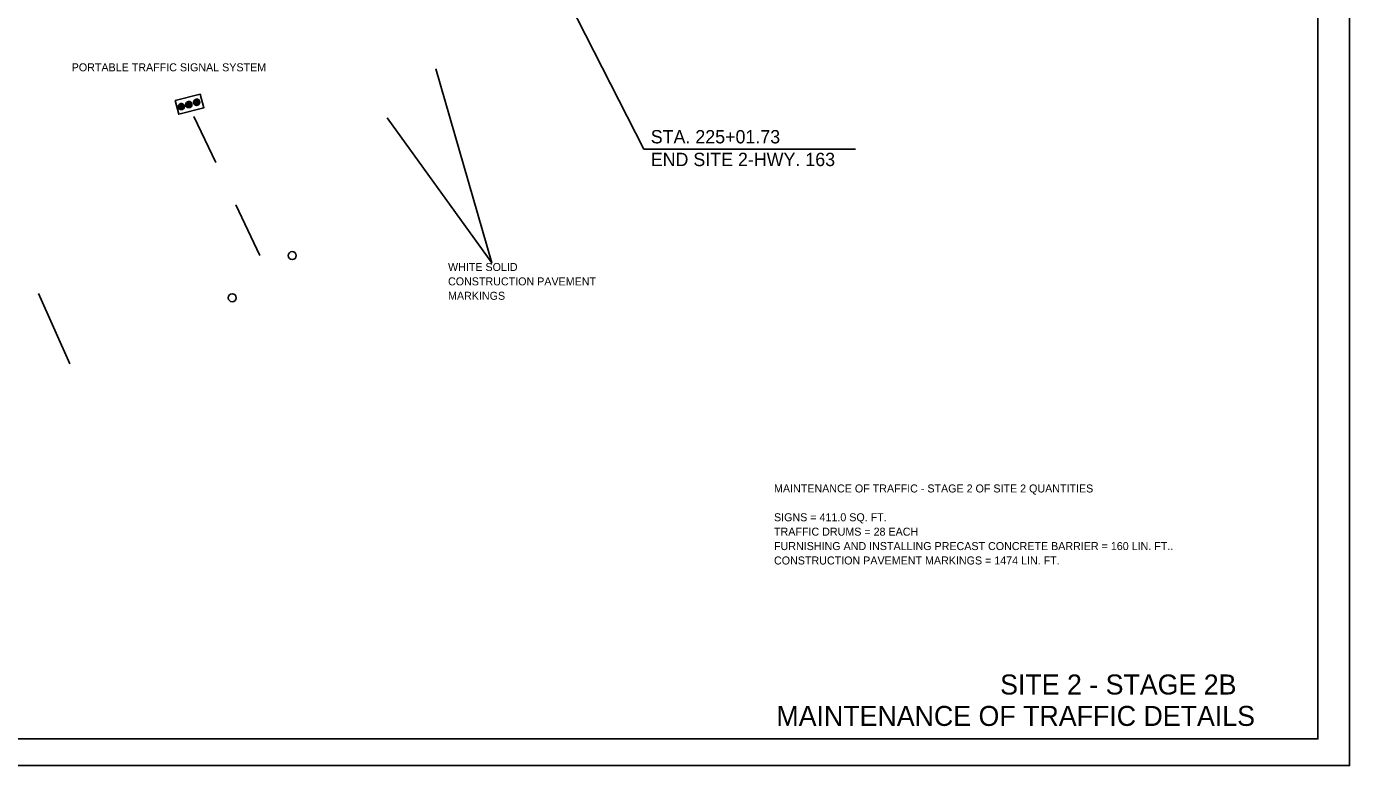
# Model space of a CAD drawing. Extents: x 1678017 to 1687792, y 404433 to 413488.
# Drawn here: x 1682425 to 1683417, y 407746 to 408300 of the extents above; entities that cross this region are included whole.
import ezdxf

# ---------------------------------------------------------------- set-up
doc = ezdxf.new("R2010")
doc.units = 0
for name, color, linetype in [('Default', 7, 'Continuous'), ('S_BUILDING', 7, 'Continuous'), ('S_GRAVEL_ROAD', 7, 'Continuous'), ('S_MSC_PT_SYM', 7, 'Continuous'), ('S_STREAM', 7, 'Continuous')]:
    doc.layers.add(name, color=color, linetype=linetype)

# ---------------------------------------------------------------- blocks, each defined once
blk = doc.blocks.new('DOT')
at = {"layer": 'S_GRAVEL_ROAD'}
blk.add_circle((-0.4, -0.3), 3.75, dxfattribs=at)
blk = doc.blocks.new('SYDRUM_P')
at = {"layer": 'S_GRAVEL_ROAD'}
blk.add_blockref('DOT', (0.4, 0.5), dxfattribs=at)

msp = doc.modelspace()

# ---------------------------------------------------------------- linework, layer by layer
at = {"layer": 'Default'}
for p, q in [((1682538.55, 408239.87), (1682542.09, 408237.8)), ((1682538.55, 408239.76), (1682541.99, 408237.74)), ((1682538.56, 408239.99), (1682542.18, 408237.86)), ((1682538.56, 408239.64), (1682541.88, 408237.69)), ((1682538.57, 408239.51), (1682541.76, 408237.64)), ((1682538.59, 408240.2), (1682542.36, 408237.99)), ((1682538.59, 408239.38), (1682541.64, 408237.59)), ((1682538.61, 408240.31), (1682542.44, 408238.06)), ((1682538.62, 408239.25), (1682541.51, 408237.55)), ((1682538.64, 408240.41), (1682542.52, 408238.13)), ((1682538.67, 408240.51), (1682542.59, 408238.21)), ((1682538.7, 408240.61), (1682542.66, 408238.29)), ((1682538.74, 408240.7), (1682542.72, 408238.37)), ((1682538.78, 408240.8), (1682542.78, 408238.45)), ((1682538.83, 408240.89), (1682542.84, 408238.53)), ((1682538.88, 408240.98), (1682542.89, 408238.62)), ((1682538.93, 408241.06), (1682542.94, 408238.71)), ((1682538.99, 408241.15), (1682542.99, 408238.8)), ((1682539.05, 408241.23), (1682543.03, 408238.89)), ((1682539.11, 408241.31), (1682543.07, 408238.99)), ((1682539.18, 408241.38), (1682543.1, 408239.08)), ((1682539.25, 408241.46), (1682543.13, 408239.18)), ((1682539.33, 408241.53), (1682543.15, 408239.29)), ((1682539.41, 408241.6), (1682543.18, 408239.39)), ((1682539.5, 408241.67), (1682543.19, 408239.5)), ((1682539.59, 408241.73), (1682543.2, 408239.61)), ((1682539.69, 408241.79), (1682543.21, 408239.72)), ((1682539.79, 408241.85), (1682543.21, 408239.84)), ((1682539.9, 408241.9), (1682543.2, 408239.96)), ((1682540.01, 408241.95), (1682543.19, 408240.09)), ((1682540.13, 408242), (1682543.17, 408240.22)), ((1682540.27, 408242.04), (1682543.14, 408240.35)), ((1682540.41, 408242.07), (1682543.1, 408240.49)), ((1682540.56, 408242.1), (1682543.05, 408240.64)), ((1682540.73, 408242.12), (1682542.98, 408240.8)), ((1682540.93, 408242.12), (1682542.89, 408240.97)), ((1682541.15, 408242.1), (1682542.77, 408241.16)), ((1682541.44, 408242.05), (1682542.58, 408241.38)), ((1682544.25, 408241.29), (1682547.73, 408239.25)), ((1682544.25, 408241.17), (1682547.62, 408239.19)), ((1682544.26, 408241.52), (1682547.92, 408239.37)), ((1682544.26, 408241.41), (1682547.83, 408239.31)), ((1682544.26, 408241.05), (1682547.51, 408239.14)), ((1682544.28, 408241.63), (1682548.01, 408239.44)), ((1682544.28, 408240.92), (1682547.4, 408239.09)), ((1682544.3, 408241.73), (1682548.09, 408239.51)), ((1682544.3, 408240.79), (1682547.27, 408239.05)), ((1682544.32, 408241.84), (1682548.17, 408239.58)), ((1682544.34, 408240.66), (1682547.13, 408239.01)), ((1682544.35, 408241.94), (1682548.25, 408239.65)), ((1682544.38, 408242.04), (1682548.32, 408239.73)), ((1682544.38, 408240.51), (1682546.99, 408238.98)), ((1682544.42, 408242.13), (1682548.39, 408239.8)), ((1682544.44, 408240.36), (1682546.82, 408238.96)), ((1682544.46, 408242.23), (1682548.45, 408239.88)), ((1682544.5, 408242.32), (1682548.51, 408239.97)), ((1682544.52, 408240.2), (1682546.64, 408238.95)), ((1682544.55, 408242.41), (1682548.56, 408240.05)), ((1682544.6, 408242.5), (1682548.61, 408240.14)), ((1682544.62, 408240.02), (1682546.44, 408238.95)), ((1682544.65, 408242.58), (1682548.66, 408240.23)), ((1682544.71, 408242.66), (1682548.7, 408240.32)), ((1682544.77, 408242.75), (1682548.74, 408240.42)), ((1682544.77, 408239.82), (1682546.19, 408238.98)), ((1682544.84, 408242.82), (1682548.78, 408240.51)), ((1682544.91, 408242.9), (1682548.81, 408240.61)), ((1682544.99, 408242.97), (1682548.84, 408240.71)), ((1682545.01, 408239.55), (1682545.84, 408239.07)), ((1682545.07, 408243.04), (1682548.86, 408240.82)), ((1682545.15, 408243.11), (1682548.88, 408240.92)), ((1682545.24, 408243.18), (1682548.9, 408241.03)), ((1682545.33, 408243.24), (1682548.91, 408241.14)), ((1682545.43, 408243.3), (1682548.91, 408241.26)), ((1682545.53, 408243.36), (1682548.91, 408241.38)), ((1682545.65, 408243.41), (1682548.9, 408241.5)), ((1682545.76, 408243.46), (1682548.88, 408241.63)), ((1682545.89, 408243.5), (1682548.86, 408241.76)), ((1682546.03, 408243.54), (1682548.83, 408241.89)), ((1682546.17, 408243.57), (1682548.78, 408242.04)), ((1682546.33, 408243.59), (1682548.72, 408242.19)), ((1682546.51, 408243.6), (1682548.64, 408242.35)), ((1682546.72, 408243.6), (1682548.54, 408242.53)), ((1682546.97, 408243.57), (1682548.4, 408242.73)), ((1682547.32, 408243.48), (1682548.15, 408242.99)), ((1682550.07, 408243.14), (1682553.64, 408241.04)), ((1682550.07, 408243.03), (1682553.54, 408240.98)), ((1682550.07, 408242.91), (1682553.44, 408240.93)), ((1682550.08, 408243.25), (1682553.74, 408241.11)), ((1682550.08, 408242.78), (1682553.33, 408240.88)), ((1682550.09, 408243.36), (1682553.82, 408241.17)), ((1682550.09, 408242.66), (1682553.21, 408240.83)), ((1682550.11, 408243.47), (1682553.91, 408241.24)), ((1682550.12, 408242.53), (1682553.08, 408240.78)), ((1682550.13, 408243.57), (1682553.99, 408241.31)), ((1682550.15, 408242.39), (1682552.95, 408240.75)), ((1682550.16, 408243.67), (1682554.06, 408241.38)), ((1682550.19, 408243.77), (1682554.13, 408241.46)), ((1682550.19, 408242.25), (1682552.8, 408240.72)), ((1682550.23, 408243.87), (1682554.2, 408241.54)), ((1682550.25, 408242.09), (1682552.64, 408240.69)), ((1682550.27, 408243.96), (1682554.26, 408241.62)), ((1682550.31, 408244.05), (1682554.32, 408241.7)), ((1682550.33, 408241.93), (1682552.46, 408240.68)), ((1682550.36, 408244.14), (1682554.38, 408241.79)), ((1682550.41, 408244.23), (1682554.43, 408241.87)), ((1682550.43, 408241.75), (1682552.25, 408240.68)), ((1682550.47, 408244.32), (1682554.47, 408241.96)), ((1682550.53, 408244.4), (1682554.52, 408242.06)), ((1682550.58, 408241.55), (1682552, 408240.71)), ((1682550.59, 408244.48), (1682554.56, 408242.15)), ((1682550.65, 408244.56), (1682554.59, 408242.25)), ((1682550.73, 408244.63), (1682554.63, 408242.34)), ((1682550.8, 408244.71), (1682554.65, 408242.45)), ((1682550.83, 408241.29), (1682551.65, 408240.8)), ((1682550.88, 408244.78), (1682554.68, 408242.55)), ((1682550.96, 408244.85), (1682554.7, 408242.66)), ((1682551.05, 408244.91), (1682554.71, 408242.76)), ((1682551.14, 408244.97), (1682554.72, 408242.88)), ((1682551.24, 408245.03), (1682554.72, 408242.99)), ((1682551.35, 408245.09), (1682554.72, 408243.11)), ((1682551.46, 408245.14), (1682554.71, 408243.23)), ((1682551.58, 408245.19), (1682554.7, 408243.36)), ((1682551.7, 408245.23), (1682554.67, 408243.49)), ((1682551.84, 408245.27), (1682554.64, 408243.63)), ((1682551.99, 408245.3), (1682554.59, 408243.77)), ((1682552.15, 408245.32), (1682554.54, 408243.92)), ((1682552.33, 408245.34), (1682554.46, 408244.09)), ((1682552.53, 408245.33), (1682554.36, 408244.26)), ((1682552.78, 408245.31), (1682554.21, 408244.47)), ((1682553.13, 408245.22), (1682553.96, 408244.73)), ((1682538.66, 408239.11), (1682541.37, 408237.52)), ((1682538.71, 408238.96), (1682541.22, 408237.49)), ((1682538.77, 408238.81), (1682541.05, 408237.47)), ((1682538.86, 408238.64), (1682540.86, 408237.46)), ((1682538.98, 408238.45), (1682540.64, 408237.48)), ((1682539.16, 408238.23), (1682540.36, 408237.52)), ((1682539.57, 408237.87), (1682539.84, 408237.71)), ((1682550.38, 408232.44), (1682566.7, 408197.91)), ((1682887.63, 408207.71), (1683046.44, 408207.71)), ((1682581.74, 408166.07), (1682599.69, 408128.07)), ((1682457.24, 408046.87), (1682433.93, 408099.69))]:
    msp.add_line(p, q, dxfattribs=at)
for points in [[(1682887.63, 408207.71), (1682787.92, 408403.58), (1682835.6, 408363.11), (1682805.82, 408368.23)], [(1682695.19, 408231.39), (1682773.66, 408122.49), (1682731.67, 408268.14)]]:
    msp.add_lwpolyline(points, dxfattribs=at)
msp.add_lwpolyline([(1682555.18, 408249.11), (1682557.83, 408238.93), (1682539.04, 408234.04), (1682536.39, 408244.22)], close=True, dxfattribs=at)
for centre in [(1682540.88, 408239.79), (1682546.58, 408241.28), (1682552.39, 408243.01)]:
    msp.add_circle(centre, 2.33, dxfattribs=at)
at = {"layer": 'S_BUILDING'}
for q in [(1683393.13, 408792.9), (1681812.23, 407765.6)]:
    msp.add_line((1683393.13, 407765.6), q, dxfattribs=at)
at = {"layer": 'S_STREAM'}
msp.add_line((1681750.23, 407745.7), (1683416.9, 407745.7), dxfattribs=at)
for points in [[(1681750.2, 408812.37), (1683416.9, 408812.37), (1683416.9, 407745.68), (1681750.2, 407745.68)], [(1682981.83, 408792.9), (1683079.93, 408792.9), (1683079.93, 408743.5), (1683160.49, 408743.5), (1683276.49, 408743.5), (1683276.49, 408621.83), (1683393.13, 408621.83), (1683393.13, 407765.6), (1681812.23, 407765.6), (1681812.23, 408792.9)]]:
    msp.add_lwpolyline(points, close=True, dxfattribs=at)

# ---------------------------------------------------------------- block references
at = {"layer": 'S_STREAM', "xscale": 0.8000000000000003, "yscale": 0.7999999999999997, "rotation": 157.16554354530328}
for p in [(1682624.15, 408128.16), (1682579.16, 408096.52)]:
    msp.add_blockref('SYDRUM_P', p, dxfattribs=at)

# ---------------------------------------------------------------- texts
at = {"layer": 'Default'}
msp.add_text('PORTABLE TRAFFIC SIGNAL SYSTEM', height=6, rotation=360, dxfattribs=at).set_placement((1682458.75, 408266.2))
for s, height, p in [('STA. 225+01.73', 10, (1682892.93, 408212.15)), ('END SITE 2-HWY. 163', 10, (1682892.93, 408195.12)), ('WHITE SOLID', 6, (1682740.92, 408116.49)), ('CONSTRUCTION PAVEMENT', 6, (1682740.92, 408105.69)), ('MARKINGS', 6, (1682740.92, 408094.89)), ('SITE 2 - STAGE 2B', 15, (1683154.88, 407798.94))]:
    msp.add_text(s, height=height, dxfattribs=at).set_placement(p)
at = {"layer": 'S_BUILDING'}
msp.add_text('MAINTENANCE OF TRAFFIC DETAILS', height=15, dxfattribs=at).set_placement((1682987.15, 407775.39))
at = {"layer": 'S_MSC_PT_SYM'}
for s, p in [('MAINTENANCE OF TRAFFIC - STAGE 2 OF SITE 2 QUANTITIES', (1682985.36, 407950.43)), ('SIGNS = 411.0 SQ. FT.', (1682985.36, 407928.83)), ('TRAFFIC DRUMS = 28 EACH', (1682985.36, 407918.03)), ('FURNISHING AND INSTALLING PRECAST CONCRETE BARRIER = 160 LIN. FT..', (1682985.36, 407907.23)), ('CONSTRUCTION PAVEMENT MARKINGS = 1474 LIN. FT.', (1682985.36, 407896.43))]:
    msp.add_text(s, height=6, dxfattribs=at).set_placement(p)

doc.saveas('drawing.dxf')
